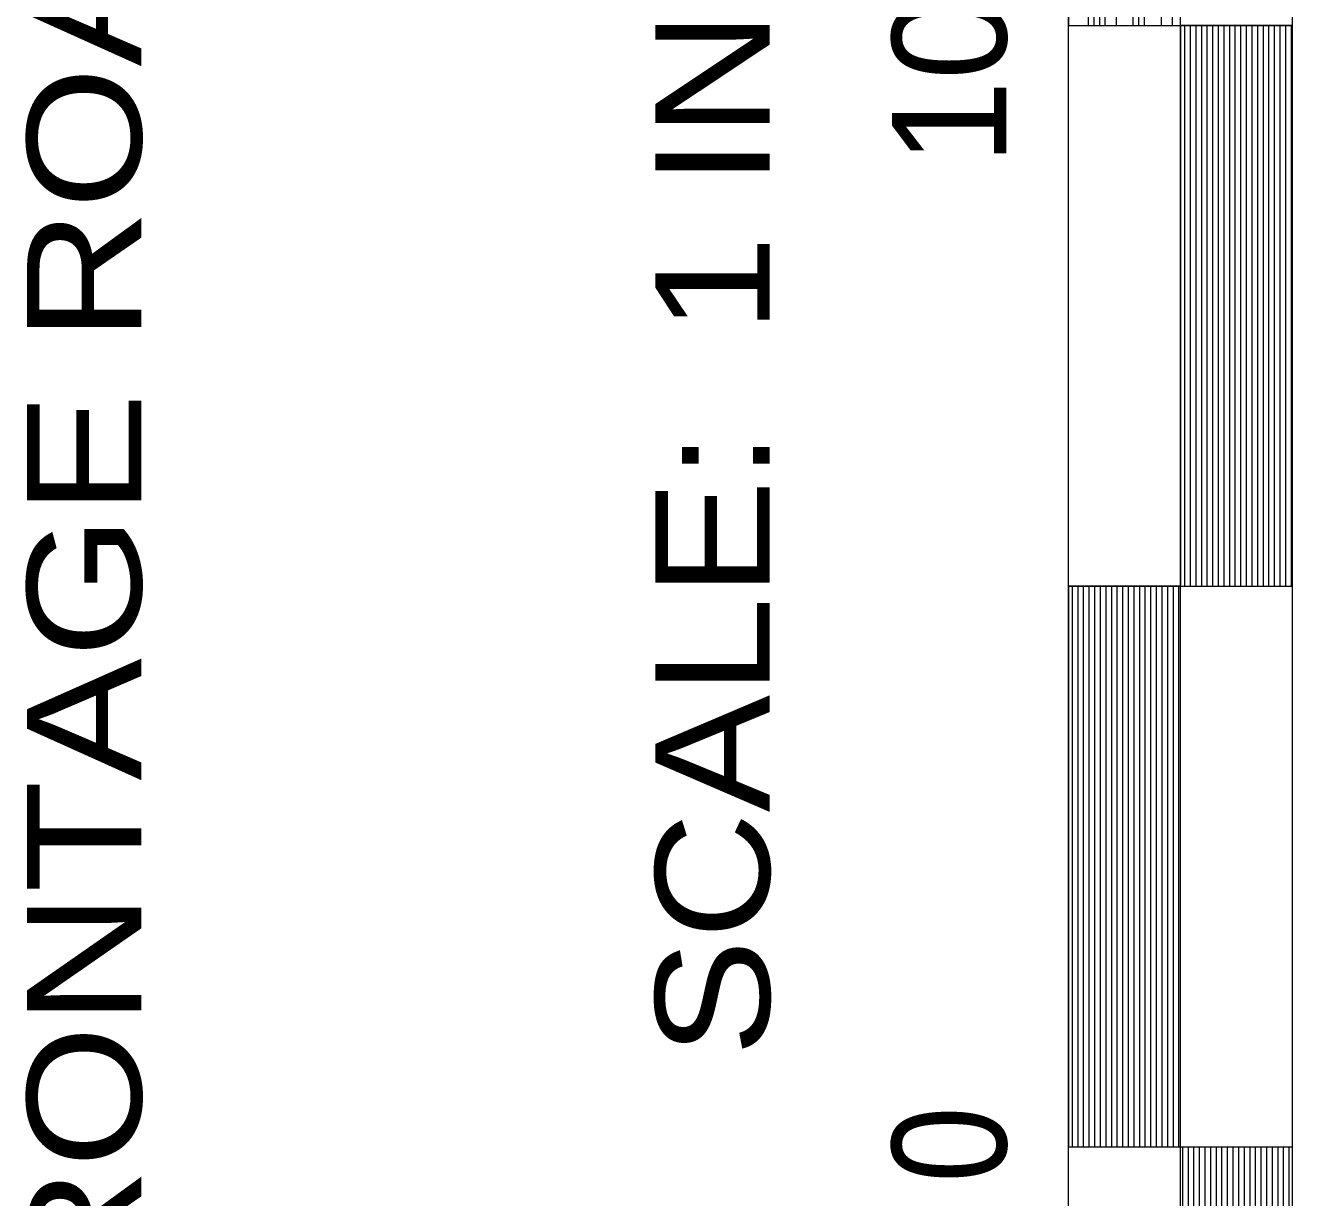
# Model space of a CAD drawing. Extents: x 2363323 to 2367082, y 6956018 to 6980837.
# Drawn here: x 2366475.2 to 2366588.3, y 6957424.4 to 6957528.9 of the extents above; entities that cross this region are included whole.
import ezdxf
from ezdxf.enums import TextEntityAlignment as Align

# ---------------------------------------------------------------- set-up
doc = ezdxf.new("R2010")
doc.units = 0
doc.header["$LTSCALE"] = 4.1
doc.layers.add('62', color=7, linetype='Continuous', lineweight=13)
doc.layers.add('63', color=7, linetype='Continuous', lineweight=13)

msp = doc.modelspace()

# ---------------------------------------------------------------- linework, layer by layer
at = {"layer": '62'}
for p, q in [((2366568.268, 6957328.893), (2366568.268, 6957728.93)), ((2366578.269, 6957328.894), (2366578.269, 6957728.93)), ((2366588.269, 6957328.893), (2366588.27, 6957728.93)), ((2366570.061, 6957528.911), (2366570.06, 6957578.915)), ((2366570.56, 6957528.911), (2366570.56, 6957578.916)), ((2366571.06, 6957528.911), (2366571.06, 6957578.915)), ((2366571.56, 6957528.911), (2366571.56, 6957578.915)), ((2366572.56, 6957528.911), (2366572.56, 6957578.915)), ((2366574.059, 6957528.911), (2366574.06, 6957578.916)), ((2366574.559, 6957528.911), (2366574.56, 6957578.916)), ((2366575.06, 6957528.911), (2366575.06, 6957578.915)), ((2366576.56, 6957528.911), (2366576.56, 6957578.915)), ((2366577.56, 6957528.911), (2366577.56, 6957578.915)), ((2366568.268, 6957528.911), (2366578.269, 6957528.911)), ((2366578.269, 6957528.911), (2366588.27, 6957528.911)), ((2366578.656, 6957478.907), (2366578.656, 6957528.911)), ((2366579.155, 6957478.907), (2366579.156, 6957528.911)), ((2366579.656, 6957478.906), (2366579.657, 6957528.911)), ((2366580.155, 6957478.906), (2366580.156, 6957528.911)), ((2366580.656, 6957478.906), (2366580.656, 6957528.912)), ((2366581.156, 6957478.906), (2366581.157, 6957528.912)), ((2366581.655, 6957478.906), (2366581.655, 6957528.911)), ((2366582.156, 6957478.907), (2366582.156, 6957528.911)), ((2366582.656, 6957478.907), (2366582.655, 6957528.911)), ((2366583.156, 6957478.906), (2366583.155, 6957528.912)), ((2366583.656, 6957478.907), (2366583.656, 6957528.912)), ((2366584.155, 6957478.906), (2366584.155, 6957528.912)), ((2366584.656, 6957478.906), (2366584.656, 6957528.911)), ((2366585.157, 6957478.906), (2366585.156, 6957528.911)), ((2366585.657, 6957478.906), (2366585.656, 6957528.912)), ((2366586.157, 6957478.906), (2366586.157, 6957528.911)), ((2366586.657, 6957478.906), (2366586.656, 6957528.911)), ((2366587.158, 6957478.907), (2366587.157, 6957528.911)), ((2366587.657, 6957478.907), (2366587.657, 6957528.911)), ((2366588.157, 6957478.907), (2366588.157, 6957528.912)), ((2366568.268, 6957478.906), (2366578.27, 6957478.907)), ((2366568.629, 6957428.902), (2366568.628, 6957478.906)), ((2366569.128, 6957428.902), (2366569.128, 6957478.907)), ((2366569.629, 6957428.902), (2366569.629, 6957478.906)), ((2366570.129, 6957428.903), (2366570.129, 6957478.907)), ((2366570.628, 6957428.902), (2366570.629, 6957478.906)), ((2366571.129, 6957428.902), (2366571.13, 6957478.907)), ((2366571.629, 6957428.902), (2366571.629, 6957478.907)), ((2366572.128, 6957428.902), (2366572.13, 6957478.906)), ((2366572.629, 6957428.903), (2366572.629, 6957478.906)), ((2366573.129, 6957428.903), (2366573.129, 6957478.906)), ((2366573.629, 6957428.902), (2366573.63, 6957478.906)), ((2366574.129, 6957428.903), (2366574.129, 6957478.906)), ((2366574.629, 6957428.903), (2366574.63, 6957478.906)), ((2366575.129, 6957428.902), (2366575.129, 6957478.907)), ((2366575.629, 6957428.902), (2366575.629, 6957478.906)), ((2366576.129, 6957428.902), (2366576.13, 6957478.907)), ((2366576.629, 6957428.902), (2366576.629, 6957478.906)), ((2366577.129, 6957428.902), (2366577.128, 6957478.907)), ((2366577.629, 6957428.903), (2366577.629, 6957478.907)), ((2366578.129, 6957428.903), (2366578.128, 6957478.906)), ((2366578.27, 6957478.907), (2366588.27, 6957478.906)), ((2366568.268, 6957428.903), (2366578.269, 6957428.902)), ((2366578.268, 6957428.903), (2366588.27, 6957428.903)), ((2366578.269, 6957428.902), (2366588.269, 6957428.903)), ((2366578.467, 6957418.901), (2366578.467, 6957428.903)), ((2366578.967, 6957418.902), (2366578.968, 6957428.903)), ((2366579.467, 6957418.901), (2366579.466, 6957428.903)), ((2366579.967, 6957418.901), (2366579.966, 6957428.904)), ((2366580.467, 6957418.901), (2366580.467, 6957428.903)), ((2366580.967, 6957418.901), (2366580.966, 6957428.903)), ((2366581.467, 6957418.902), (2366581.467, 6957428.903)), ((2366581.967, 6957418.901), (2366581.967, 6957428.903)), ((2366582.467, 6957418.901), (2366582.467, 6957428.904)), ((2366582.968, 6957418.901), (2366582.967, 6957428.904)), ((2366583.467, 6957418.9), (2366583.466, 6957428.903)), ((2366583.967, 6957418.901), (2366583.967, 6957428.903)), ((2366584.467, 6957418.901), (2366584.466, 6957428.903)), ((2366584.967, 6957418.901), (2366584.966, 6957428.904)), ((2366585.468, 6957418.901), (2366585.468, 6957428.903)), ((2366585.967, 6957418.901), (2366585.967, 6957428.903)), ((2366586.467, 6957418.902), (2366586.468, 6957428.903)), ((2366586.967, 6957418.901), (2366586.968, 6957428.903)), ((2366587.467, 6957418.901), (2366587.467, 6957428.903)), ((2366587.968, 6957418.901), (2366587.968, 6957428.903))]:
    msp.add_line(p, q, dxfattribs=at)
for points in [[(2366578.269, 6957528.911), (2366578.269, 6957578.915), (2366568.268, 6957578.916), (2366568.268, 6957528.911)], [(2366588.27, 6957478.906), (2366588.27, 6957528.911), (2366578.269, 6957528.911), (2366578.27, 6957478.907)], [(2366578.269, 6957428.902), (2366578.27, 6957478.907), (2366568.268, 6957478.906), (2366568.268, 6957428.903)]]:
    msp.add_lwpolyline(points, close=True, dxfattribs=at)
at = {"layer": '63'}
for p, q in [((2366568.268, 6957328.893), (2366568.268, 6957728.93)), ((2366578.269, 6957328.894), (2366578.269, 6957728.93)), ((2366588.269, 6957328.893), (2366588.27, 6957728.93)), ((2366570.061, 6957528.911), (2366570.06, 6957578.915)), ((2366570.56, 6957528.911), (2366570.56, 6957578.916)), ((2366571.06, 6957528.911), (2366571.06, 6957578.915)), ((2366571.56, 6957528.911), (2366571.56, 6957578.915)), ((2366572.56, 6957528.911), (2366572.56, 6957578.915)), ((2366574.059, 6957528.911), (2366574.06, 6957578.916)), ((2366574.559, 6957528.911), (2366574.56, 6957578.916)), ((2366575.06, 6957528.911), (2366575.06, 6957578.915)), ((2366576.56, 6957528.911), (2366576.56, 6957578.915)), ((2366577.56, 6957528.911), (2366577.56, 6957578.915)), ((2366568.268, 6957528.911), (2366578.269, 6957528.911)), ((2366578.269, 6957528.911), (2366588.27, 6957528.911)), ((2366578.656, 6957478.907), (2366578.656, 6957528.911)), ((2366579.155, 6957478.907), (2366579.156, 6957528.911)), ((2366579.656, 6957478.906), (2366579.657, 6957528.911)), ((2366580.155, 6957478.906), (2366580.156, 6957528.911)), ((2366580.656, 6957478.906), (2366580.656, 6957528.912)), ((2366581.156, 6957478.906), (2366581.157, 6957528.912)), ((2366581.655, 6957478.906), (2366581.655, 6957528.911)), ((2366582.156, 6957478.907), (2366582.156, 6957528.911)), ((2366582.656, 6957478.907), (2366582.655, 6957528.911)), ((2366583.156, 6957478.906), (2366583.155, 6957528.912)), ((2366583.656, 6957478.907), (2366583.656, 6957528.912)), ((2366584.155, 6957478.906), (2366584.155, 6957528.912)), ((2366584.656, 6957478.906), (2366584.656, 6957528.911)), ((2366585.157, 6957478.906), (2366585.156, 6957528.911)), ((2366585.657, 6957478.906), (2366585.656, 6957528.912)), ((2366586.157, 6957478.906), (2366586.157, 6957528.911)), ((2366586.657, 6957478.906), (2366586.656, 6957528.911)), ((2366587.158, 6957478.907), (2366587.157, 6957528.911)), ((2366587.657, 6957478.907), (2366587.657, 6957528.911)), ((2366588.157, 6957478.907), (2366588.157, 6957528.912)), ((2366568.268, 6957478.906), (2366578.27, 6957478.907)), ((2366568.629, 6957428.902), (2366568.628, 6957478.906)), ((2366569.128, 6957428.902), (2366569.128, 6957478.907)), ((2366569.629, 6957428.902), (2366569.629, 6957478.906)), ((2366570.129, 6957428.903), (2366570.129, 6957478.907)), ((2366570.628, 6957428.902), (2366570.629, 6957478.906)), ((2366571.129, 6957428.902), (2366571.13, 6957478.907)), ((2366571.629, 6957428.902), (2366571.629, 6957478.907)), ((2366572.128, 6957428.902), (2366572.13, 6957478.906)), ((2366572.629, 6957428.903), (2366572.629, 6957478.906)), ((2366573.129, 6957428.903), (2366573.129, 6957478.906)), ((2366573.629, 6957428.902), (2366573.63, 6957478.906)), ((2366574.129, 6957428.903), (2366574.129, 6957478.906)), ((2366574.629, 6957428.903), (2366574.63, 6957478.906)), ((2366575.129, 6957428.902), (2366575.129, 6957478.907)), ((2366575.629, 6957428.902), (2366575.629, 6957478.906)), ((2366576.129, 6957428.902), (2366576.13, 6957478.907)), ((2366576.629, 6957428.902), (2366576.629, 6957478.906)), ((2366577.129, 6957428.902), (2366577.128, 6957478.907)), ((2366577.629, 6957428.903), (2366577.629, 6957478.907)), ((2366578.129, 6957428.903), (2366578.128, 6957478.906)), ((2366578.27, 6957478.907), (2366588.27, 6957478.906)), ((2366568.268, 6957428.903), (2366578.269, 6957428.902)), ((2366578.268, 6957428.903), (2366588.27, 6957428.903)), ((2366578.269, 6957428.902), (2366588.269, 6957428.903)), ((2366578.467, 6957418.901), (2366578.467, 6957428.903)), ((2366578.967, 6957418.902), (2366578.968, 6957428.903)), ((2366579.467, 6957418.901), (2366579.466, 6957428.903)), ((2366579.967, 6957418.901), (2366579.966, 6957428.904)), ((2366580.467, 6957418.901), (2366580.467, 6957428.903)), ((2366580.967, 6957418.901), (2366580.966, 6957428.903)), ((2366581.467, 6957418.902), (2366581.467, 6957428.903)), ((2366581.967, 6957418.901), (2366581.967, 6957428.903)), ((2366582.467, 6957418.901), (2366582.467, 6957428.904)), ((2366582.968, 6957418.901), (2366582.967, 6957428.904)), ((2366583.467, 6957418.9), (2366583.466, 6957428.903)), ((2366583.967, 6957418.901), (2366583.967, 6957428.903)), ((2366584.467, 6957418.901), (2366584.466, 6957428.903)), ((2366584.967, 6957418.901), (2366584.966, 6957428.904)), ((2366585.468, 6957418.901), (2366585.468, 6957428.903)), ((2366585.967, 6957418.901), (2366585.967, 6957428.903)), ((2366586.467, 6957418.902), (2366586.468, 6957428.903)), ((2366586.967, 6957418.901), (2366586.968, 6957428.903)), ((2366587.467, 6957418.901), (2366587.467, 6957428.903)), ((2366587.968, 6957418.901), (2366587.968, 6957428.903))]:
    msp.add_line(p, q, dxfattribs=at)
for points in [[(2366578.269, 6957528.911), (2366578.269, 6957578.915), (2366568.268, 6957578.916), (2366568.268, 6957528.911)], [(2366588.27, 6957478.906), (2366588.27, 6957528.911), (2366578.269, 6957528.911), (2366578.27, 6957478.907)], [(2366578.269, 6957428.902), (2366578.27, 6957478.907), (2366568.268, 6957478.906), (2366568.268, 6957428.903)]]:
    msp.add_lwpolyline(points, close=True, dxfattribs=at)

# ---------------------------------------------------------------- texts
at = {"layer": '62'}
for s, width, p in [('FRONTAGE ROAD DESIGN SPEED VARIABLE 35 TO 40 MPH', 1.2, (2366485.591, 6957639.41)), ('SCALE:  1 INCH = 100 FT.', 1.15, (2366541.626, 6957530.886)), ('0', 0.9, (2366562.734, 6957429.118))]:
    msp.add_text(s, height=10.2, rotation=90, dxfattribs=dict(at, width=width)).set_placement(p, align=Align.CENTER)
msp.add_text('100', height=10.2, rotation=90, dxfattribs=at).set_placement((2366562.739, 6957527.825), align=Align.CENTER)
at = {"layer": '63'}
msp.add_text('100', height=10.2, rotation=90, dxfattribs=at).set_placement((2366562.739, 6957527.825), align=Align.CENTER)
at = {"layer": '63', "width": 0.9}
msp.add_text('0', height=10.2, rotation=90, dxfattribs=at).set_placement((2366562.734, 6957429.118), align=Align.CENTER)

doc.saveas('drawing.dxf')
